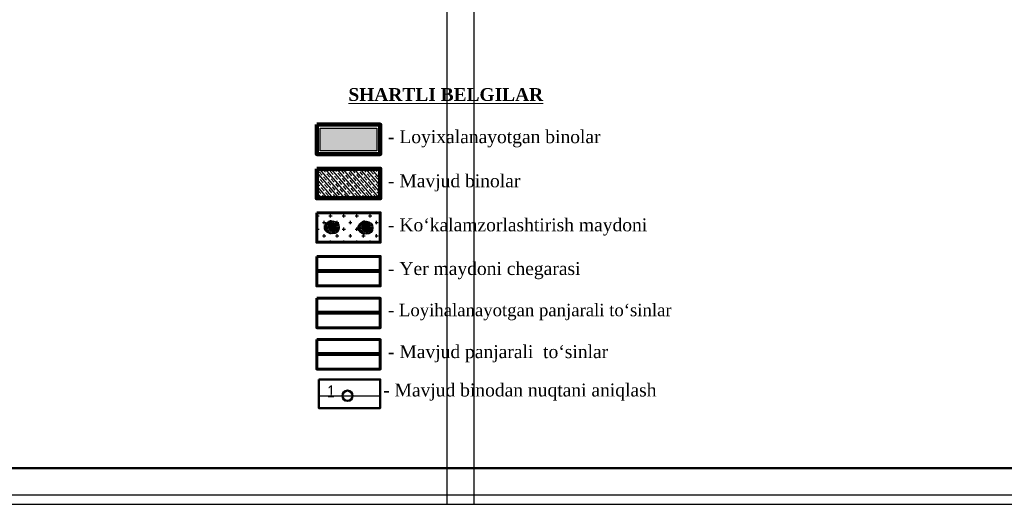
# Model space of a CAD drawing. Header units: millimetres. Extents: x -257011 to 237647566, y 2784933 to 6706507.
# Tile 272 of 451: x 10297560 to 10389475, y 5073686 to 5118877. Entities that reach past the tile are written whole.
import ezdxf

# ---------------------------------------------------------------- set-up
doc = ezdxf.new("R2010")
doc.units = ezdxf.units.MM
doc.header["$LTSCALE"] = 1000
for name, color, linetype in [('(002) Рамка', 7, 'Continuous'), ('(040) Ограда', 7, 'Continuous'), ('TREE', 74, 'Continuous')]:
    doc.layers.add(name, color=color, linetype=linetype)
doc.layers.add('Ф А С А Д', color=250, linetype='Continuous', lineweight=15)
doc.styles.add('ATTR', font='romans.shx', dxfattribs={"width": 0.8, "height": 0.470416})
doc.styles.add('Roman', font='romans')
doc.styles.get("Standard").update_dxf_attribs({"font": 'ARIALN.TTF'})
doc.linetypes.add('FENCELINE1', pattern='A,6.35,-2.54,[133,ltypeshp.shx,S=2.54,R=0,X=-2.54,Y=0],-2.54,25.4', length=36.83)
doc.linetypes.add('KANALIS_K', pattern='A,1,["<",Standard,S=1.8,R=0,X=-0.9,Y=-0.9],3,-1,["К",Standard,S=1.8,R=0,X=-0.9,Y=-0.9],-1,10', length=16)

# ---------------------------------------------------------------- blocks, each defined once
blk = doc.blocks.new('16')
h = blk.add_hatch(color=256)
h.dxf.hatch_style = 1
h.set_gradient(color1=(153, 204, 102), one_color=1, tint=1, name='SPHERICAL')
h.paths.add_polyline_path([(16382639, 10776741, 1), (16386324, 10776741, 1)])
blk.add_circle((16384481, 10776741), 1842)
at = {"layer": 'TREE'}
for p, q in [((16382639, 10776741), (16383008, 10776741)), ((16383020, 10776933), (16382655, 10776981)), ((16383020, 10776548), (16382655, 10776500)), ((16383056, 10777122), (16382702, 10777217)), ((16383119, 10777305), (16382780, 10777445)), ((16383119, 10776176), (16382780, 10776036)), ((16383208, 10777476), (16382886, 10777662)), ((16383208, 10776005), (16382886, 10775819)), ((16383317, 10777634), (16383020, 10777862)), ((16384481, 10776741), (16383100, 10776741)), ((16384481, 10776741), (16383114, 10776920)), ((16384481, 10776741), (16383114, 10776561)), ((16384481, 10776741), (16383147, 10777098)), ((16383442, 10777780), (16383179, 10778043)), ((16384481, 10776741), (16383207, 10777268)), ((16384481, 10776741), (16383207, 10776213)), ((16384481, 10776741), (16383285, 10777431)), ((16384481, 10776741), (16383285, 10776050)), ((16383584, 10777909), (16383360, 10778202)), ((16384481, 10776741), (16383384, 10777583)), ((16384481, 10776741), (16383384, 10775898)), ((16384481, 10776741), (16383504, 10777717)), ((16384481, 10776741), (16383504, 10775764)), ((16383746, 10778014), (16383560, 10778336)), ((16384481, 10776741), (16383643, 10777834)), ((16384481, 10776741), (16383643, 10775648)), ((16384481, 10776741), (16383791, 10777937)), ((16384481, 10776741), (16383791, 10775544)), ((16384481, 10776741), (16383956, 10775471)), ((16384102, 10778156), (16384005, 10778520)), ((16384481, 10776741), (16384124, 10778075)), ((16384481, 10776741), (16384124, 10775406)), ((16384290, 10778196), (16384241, 10778567)), ((16384481, 10776741), (16384302, 10778103)), ((16384481, 10778583), (16384481, 10778214)), ((16384481, 10778122), (16384481, 10776741)), ((16384481, 10776741), (16384661, 10778103)), ((16384481, 10776741), (16385172, 10777937)), ((16384481, 10776741), (16385320, 10777834)), ((16384481, 10776741), (16385458, 10777717)), ((16384481, 10776741), (16385678, 10777431)), ((16384481, 10776741), (16385816, 10777098)), ((16384481, 10776741), (16385848, 10776920)), ((16384481, 10776741), (16385863, 10776741)), ((16384481, 10776741), (16385458, 10775764)), ((16384481, 10776741), (16385816, 10776383)), ((16384481, 10776741), (16385678, 10776050)), ((16384481, 10776741), (16385848, 10776561)), ((16384481, 10776741), (16385320, 10775648)), ((16384481, 10776741), (16385172, 10775544)), ((16384481, 10776741), (16384839, 10775406)), ((16384481, 10776741), (16385007, 10775471)), ((16384481, 10776741), (16384661, 10775378)), ((16384481, 10775359), (16384481, 10776741)), ((16384673, 10778196), (16384722, 10778567)), ((16384938, 10778583), (16385310, 10778583)), ((16385044, 10778100), (16385186, 10778442)), ((16385074, 10778491), (16385524, 10778491)), ((16385282, 10778398), (16385700, 10778398)), ((16385378, 10777909), (16385603, 10778202)), ((16385450, 10778306), (16385862, 10778306)), ((16385595, 10778214), (16385999, 10778214)), ((16385646, 10777634), (16385943, 10777862)), ((16385701, 10778122), (16386115, 10778122)), ((16385755, 10777476), (16386077, 10777662)), ((16385755, 10776005), (16386077, 10775819)), ((16385799, 10778030), (16386226, 10778030)), ((16385844, 10776176), (16386183, 10776036)), ((16385881, 10777938), (16386324, 10777938)), ((16385907, 10777122), (16386261, 10777217)), ((16385942, 10776548), (16386308, 10776500)), ((16386324, 10776741), (16385955, 10776741)), ((16385956, 10777846), (16386436, 10777846)), ((16386517, 10777754), (16386019, 10777754)), ((16386085, 10777662), (16386598, 10777662)), ((16386124, 10777569), (16386671, 10777569)), ((16386744, 10777477), (16386171, 10777477)), ((16386171, 10776004), (16386744, 10776004)), ((16386812, 10777385), (16386207, 10777385)), ((16386812, 10776096), (16386211, 10776096)), ((16386238, 10777293), (16386872, 10777293)), ((16386242, 10776188), (16386872, 10776188)), ((16386928, 10776280), (16386262, 10776280)), ((16386924, 10777201), (16386269, 10777201)), ((16386285, 10776372), (16386975, 10776372)), ((16386289, 10777109), (16386975, 10777109)), ((16387013, 10777017), (16386304, 10777017)), ((16387005, 10776464), (16386305, 10776464)), ((16386313, 10776556), (16387035, 10776556)), ((16386316, 10776925), (16387043, 10776925)), ((16387056, 10776833), (16386320, 10776833)), ((16387056, 10776648), (16386324, 10776648)), ((16386328, 10776741), (16387065, 10776741)), ((16383317, 10775847), (16383020, 10775619)), ((16383584, 10775572), (16383360, 10775279)), ((16383746, 10775467), (16383560, 10775145)), ((16383918, 10775381), (16383776, 10775039)), ((16384102, 10775325), (16384005, 10774961)), ((16384481, 10774898), (16384481, 10775267)), ((16384673, 10775285), (16384722, 10774914)), ((16384861, 10775325), (16384958, 10774961)), ((16384868, 10774898), (16385306, 10774898)), ((16385044, 10775381), (16385186, 10775039)), ((16385511, 10774991), (16385058, 10774991)), ((16385217, 10775467), (16385402, 10775145)), ((16385310, 10775083), (16385695, 10775083)), ((16385378, 10775572), (16385603, 10775279)), ((16385849, 10775175), (16385446, 10775175)), ((16385521, 10775701), (16385784, 10775438)), ((16385587, 10775267), (16385995, 10775267)), ((16385646, 10775847), (16385943, 10775619)), ((16386119, 10775359), (16385697, 10775359)), ((16385795, 10775451), (16386230, 10775451)), ((16386333, 10775543), (16385881, 10775543)), ((16385956, 10775635), (16386427, 10775635)), ((16386517, 10775727), (16386023, 10775727)), ((16386081, 10775819), (16386603, 10775819)), ((16386680, 10775912), (16386132, 10775912))]:
    blk.add_line(p, q, dxfattribs=at)
at = {"layer": 'TREE', "style": 'ATTR', "width": 0.8, "flags": 9}
blk.add_attdef('ESTCODE', (16384481, 10776741), '', height=21.5, dxfattribs=at)
blk = doc.blocks.new('QW2FSD3')
at = {"insert": (737908, 1149506, 0), "char_height": 220, "width": 11531.32, "attachment_point": 1}
blk.add_mtext("\\pi409.495;Toyloq tuman 39-sonli umumiy o‘rta ta’lim maktabi davlat muassasasi davlat \\P\\pi162.82834;ob’yektini rekonstruksiya qilish va hududidan qo‘shimcha (180 o'rinli o'quv binosi \\P\\pi5192.41167;qurilishi) ", dxfattribs=at)

msp = doc.modelspace()

# ---------------------------------------------------------------- hatches: boundary and pattern name
at = {"layer": '(040) Ограда', "linetype": 'KANALIS_K', "ltscale": 1000}
h = msp.add_hatch(color=256, dxfattribs=at)
h.set_gradient(color1=(255, 0, 0), color2=(209, 0, 0), one_color=1, tint=0.41, name='INVSPHERICAL')
h.paths.add_polyline_path([(10330902.785, 5108770.961), (10325613.797, 5108770.961), (10325613.797, 5106663.906), (10330902.785, 5106663.906)])
h = msp.add_hatch()
h.set_pattern_fill('JIS_STN_1E', color=252, scale=409.261234, angle=265.68321321, style=0)
h.set_pattern_definition([(310.683213, (5206655.03, 4348373.17), (310.353172, 266.78768), []), (310.683213, (5206633.3, 4348085.46), (310.353172, 266.78768), [409.261234, -204.630617])])
h.paths.add_polyline_path([(10331224.615, 5104979.316), (10325291.966, 5104979.316), (10325291.966, 5102228.601), (10331224.615, 5102228.601)])
h = msp.add_hatch()
h.set_pattern_fill('CROSS', color=94, scale=2455.567402, style=0)
h.set_pattern_definition([(0, (-603461671.44, -126369889.9), (613.89185054, 613.89185054), [306.9459253, -920.8377758]), (90, (-603461518, -126370043.37), (-613.89185054, 613.89185054), [306.9459253, -920.8377758])])
h.paths.add_polyline_path([(10331224.615, 5100870.77), (10325291.966, 5100870.77), (10325291.966, 5098120.054), (10331224.615, 5098120.054)])

# ---------------------------------------------------------------- linework, layer by layer
at = {"layer": '(002) Рамка', "color": 1, "linetype": 'FENCELINE1', "lineweight": 80, "ltscale": 0.1}
msp.add_line((10331224.615, 5091528.789), (10325291.966, 5091528.789), dxfattribs=at)
at = {"layer": '(002) Рамка', "color": 14, "linetype": 'FENCELINE1', "lineweight": 80, "ltscale": 0.1}
msp.add_line((10331224.615, 5087670.712), (10325291.966, 5087670.712), dxfattribs=at)
at = {"color": 1, "linetype": 'FENCELINE1', "lineweight": 80, "ltscale": 250}
msp.add_line((10331224.615, 5095422.648), (10325291.966, 5095422.648), dxfattribs=at)
at = {"color": 222, "lineweight": 30}
msp.add_line((10325480.89, 5083805.287), (10331224.615, 5083805.287), dxfattribs=at)
at = {"color": 5}
msp.add_lwpolyline([(10191472.083, 5074569.598), (10485941.78, 5074569.598), (10485941.78, 5282801.741), (10191472.083, 5282801.741)], close=True, dxfattribs=at)
at = {"lineweight": 120}
msp.add_lwpolyline([(10325291.966, 5109092.791), (10331224.615, 5109092.791), (10331224.615, 5106342.076), (10325291.966, 5106342.076)], close=True, dxfattribs=at)
at = {"lineweight": 30}
msp.add_lwpolyline([(10325613.797, 5108770.961), (10330902.785, 5108770.961), (10330902.785, 5106663.906), (10325613.797, 5106663.906)], close=True, dxfattribs=at)
at = {"lineweight": 106}
msp.add_lwpolyline([(10325291.966, 5104979.316), (10331224.615, 5104979.316), (10331224.615, 5102228.601), (10325291.966, 5102228.601)], close=True, dxfattribs=at)
at = {"lineweight": 60}
for points in [[(10325291.966, 5100870.77), (10331224.615, 5100870.77), (10331224.615, 5098120.054), (10325291.966, 5098120.054)], [(10325291.966, 5096798.006), (10331224.615, 5096798.006), (10331224.615, 5094047.29), (10325291.966, 5094047.29)], [(10325291.966, 5092904.147), (10331224.615, 5092904.147), (10331224.615, 5090153.431), (10325291.966, 5090153.431)], [(10325291.966, 5089046.07), (10331224.615, 5089046.07), (10331224.615, 5086295.355), (10325291.966, 5086295.355)]]:
    msp.add_lwpolyline(points, close=True, dxfattribs=at)
at = {"lineweight": 50}
msp.add_lwpolyline([(10325480.89, 5085325.849), (10331224.615, 5085325.849), (10331224.615, 5082662.73), (10325480.89, 5082662.73)], close=True, dxfattribs=at)
at = {"color": 222, "lineweight": 50}
msp.add_circle((10328163.829, 5083805.287), 478.858, dxfattribs=at)
at = {"layer": 'Defpoints', "color": 4}
msp.add_lwpolyline([(10191472.083, 5283685.669), (10191472.083, 5073685.669), (10339972.083, 5073685.669), (10339972.083, 5283685.669)], close=True, dxfattribs=at)
at = {"layer": 'Defpoints', "color": 6}
msp.add_lwpolyline([(10337441.78, 5283685.669), (10337441.78, 5073685.669), (10485941.78, 5073685.669), (10485941.78, 5283685.669)], close=True, dxfattribs=at)
at = {"layer": 'Ф А С А Д', "color": 5, "lineweight": 50}
msp.add_lwpolyline([(10201387.899, 5077048.552), (10483462.826, 5077048.552), (10483462.826, 5280322.787), (10201387.899, 5280322.787)], close=True, dxfattribs=at)

# ---------------------------------------------------------------- block references
at = {"lineweight": 60}
msp.add_blockref('QW2FSD3', (8932479.547, 3953661.761, 0), dxfattribs=at)
at = {"color": 99, "true_color": 0x153819, "xscale": 0.3289026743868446, "yscale": 0.3289026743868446, "zscale": 0.3289026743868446, "rotation": 180.2062771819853}
for p in [(15702891.546, 8663380.96), (15706034.181, 8663346.779)]:
    msp.add_blockref('16', p, dxfattribs=at)

# ---------------------------------------------------------------- texts
at = {"color": 1, "lineweight": 15, "insert": (10328244.942, 5112500.254), "char_height": 1200, "attachment_point": 1}
msp.add_mtext('{\\fTimes New Roman|b1|i0|c204|p18;\\L\\C256;SHARTLI BELGILAR}', dxfattribs=at)
at = {"color": 250, "linetype": 'Continuous', "lineweight": 5, "ltscale": 70, "width": 130779.04008, "attachment_point": 1}
for s, insert, char_height in [('{\\fTimes New Roman|b0|i0|c204|p18;- Loyixalanayotgan binolar}', (10331944.522, 5108570.996), 1206.86493), ('{\\fTimes New Roman|b0|i0|c204|p18;- Mavjud binolar}', (10331944.522, 5104457.521), 1206.86493), ('{\\fTimes New Roman|b0|i0|c204|p18;- Ko‘kalamzorlashtirish maydoni}', (10331944.522, 5100348.974), 1206.86493), ('{\\fTimes New Roman|b0|i0|c204|p18;- Yer maydoni chegarasi}', (10331944.522, 5096276.21), 1206.86493), ('{\\fTimes New Roman|b0|i0|c204|p18;- \\fTimes New Roman|b0|i0|c0|p18;Loyihalanayotgan p\\fTimes New Roman|b0|i0|c204|p18;anjarali\\fTimes New Roman|b0|i0|c0|p18; \\fTimes New Roman|b0|i0|c204|p18;to‘sinlar}', (10331944.522, 5092382.351), 1158.331444), ('{\\fTimes New Roman|b0|i0|c204|p18;- \\fTimes New Roman|b0|i0|c0|p18;Mavjud p\\fTimes New Roman|b0|i0|c204|p18;anjarali  to‘sinlar}', (10331944.522, 5088524.274), 1206.864931), ('{\\fTimes New Roman|b0|i0|c0|p18;- \\fTimes New Roman|b0|i0|c204|p18;Mavjud bino\\fTimes New Roman|b0|i0|c0|p18;dan\\fTimes New Roman|b0|i0|c204|p18; nuqta\\fTimes New Roman|b0|i0|c0|p18;ni aniqlash}', (10331489.444, 5084946.741), 1206.864931)]:
    msp.add_mtext(s, dxfattribs=dict(at, insert=insert, char_height=char_height))
at = {"insert": (10210020.656, 5093486.804), "char_height": 1484.641859, "width": 79822.57247, "attachment_point": 4, "style": 'Roman'}
msp.add_mtext('\\pi18148.64809,t23754.26974,93492.78231;{\\fArial|b0|i0|c0|p34;2.^I \\fArial|b0|i0|c204|p34;Qurilish belgilangan "A" nuqtasidan amalga oshiriladi.}', dxfattribs=at)
at = {"color": 1, "lineweight": 30, "insert": (10326989.099, 5084772.369), "char_height": 1128.2114, "width": 657.37287, "attachment_point": 3, "rotation": 359.24377899}
msp.add_mtext('{\\C222;1}', dxfattribs=at)

doc.saveas('drawing.dxf')
